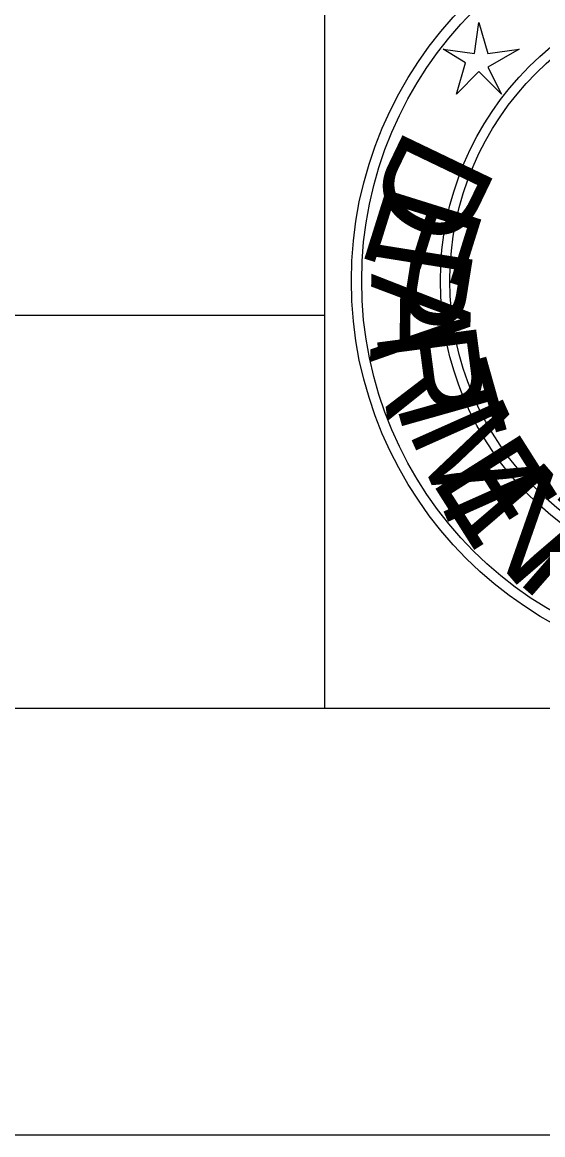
# Model space of a CAD drawing. Extents: x 2193008 to 2198143, y 1236112 to 1237864.
# Drawn here: x 2195380.86 to 2195386.96, y 1237118.04 to 1237131.08 of the extents above; entities that cross this region are included whole.
import ezdxf

# ---------------------------------------------------------------- set-up
doc = ezdxf.new("R2010")
doc.units = 0
for name, color, linetype in [('great seal', 7, 'Continuous'), ('M-ROADS', 7, 'Continuous'), ('SHT-BNDRY', 7, 'Continuous')]:
    doc.layers.add(name, color=color, linetype=linetype)

msp = doc.modelspace()

# ---------------------------------------------------------------- linework, layer by layer
at = {"layer": 'great seal'}
msp.add_lwpolyline([(2195386.216, 1237131.077), (2195386.321, 1237130.71), (2195386.689, 1237130.762), (2195386.321, 1237130.552), (2195386.479, 1237130.237), (2195386.216, 1237130.499), (2195385.953, 1237130.237), (2195386.058, 1237130.604), (2195385.796, 1237130.762), (2195386.164, 1237130.71)], close=True, dxfattribs=at)
msp.add_lwpolyline([(2195386.216, 1237131.077), (2195386.321, 1237130.71), (2195386.689, 1237130.762), (2195386.321, 1237130.552), (2195386.479, 1237130.237), (2195386.216, 1237130.499), (2195385.953, 1237130.237), (2195386.058, 1237130.604), (2195385.796, 1237130.762), (2195386.164, 1237130.71)], close=True, dxfattribs=at)
msp.add_lwpolyline([(2195386.216, 1237131.077), (2195386.321, 1237130.71), (2195386.689, 1237130.762), (2195386.321, 1237130.552), (2195386.479, 1237130.237), (2195386.216, 1237130.499), (2195385.953, 1237130.237), (2195386.058, 1237130.604), (2195385.796, 1237130.762), (2195386.164, 1237130.71)], close=True, dxfattribs=at)
for radius in [4.599, 4.599, 4.599, 4.478, 4.478, 4.478, 3.556, 3.556, 3.556, 3.444, 3.444, 3.444]:
    msp.add_circle((2195389.32, 1237128.045), radius, dxfattribs=at)
at = {"layer": 'M-ROADS'}
msp.add_lwpolyline([(2195203.786, 1237118.036), (2195543.786, 1237118.036), (2195543.786, 1237338.036), (2195203.786, 1237338.036)], close=True, dxfattribs=at)
at = {"layer": 'SHT-BNDRY'}
for p, q in [((2195384.411, 1237123.036), (2195384.411, 1237133.046)), ((2195228.783, 1237127.646), (2195384.411, 1237127.646))]:
    msp.add_line(p, q, dxfattribs=at)
msp.add_lwpolyline([(2195216.286, 1237123.036), (2195538.786, 1237123.036), (2195538.786, 1237333.036), (2195216.286, 1237333.036)], close=True, dxfattribs=at)

# ---------------------------------------------------------------- texts
at = {"layer": 'great seal'}
for s, rotation, p in [('D', 244.3352, (2195385.375, 1237129.869)), ('D', 244.3352, (2195385.375, 1237129.869)), ('D', 244.3352, (2195385.375, 1237129.869)), ('E', 252.6236, (2195385.165, 1237129.238)), ('E', 252.6236, (2195385.165, 1237129.238)), ('E', 252.6236, (2195385.165, 1237129.238)), ('P', 260.912, (2195385.007, 1237128.607)), ('P', 260.912, (2195385.007, 1237128.607)), ('P', 260.912, (2195385.007, 1237128.607)), ('A', 269.2004, (2195384.955, 1237128.134)), ('A', 269.2004, (2195384.955, 1237128.134)), ('A', 269.2004, (2195384.955, 1237128.134)), ('R', 277.4888, (2195385.007, 1237127.451)), ('R', 277.4888, (2195385.007, 1237127.451)), ('R', 277.4888, (2195385.007, 1237127.451)), ('T', 285.7771, (2195385.165, 1237126.873)), ('T', 285.7771, (2195385.165, 1237126.873)), ('T', 285.7771, (2195385.165, 1237126.873)), ('M', 294.0655, (2195385.375, 1237126.295)), ('M', 294.0655, (2195385.375, 1237126.295)), ('M', 294.0655, (2195385.375, 1237126.295)), ('E', 302.3539, (2195385.638, 1237125.717)), ('E', 302.3539, (2195385.638, 1237125.717)), ('E', 302.3539, (2195385.638, 1237125.717)), ('N', 310.6423, (2195386.006, 1237125.244)), ('N', 310.6423, (2195386.006, 1237125.244)), ('N', 310.6423, (2195386.006, 1237125.244)), ('T', 318.9307, (2195386.426, 1237124.719)), ('T', 318.9307, (2195386.426, 1237124.719)), ('T', 318.9307, (2195386.426, 1237124.719))]:
    msp.add_text(s, height=1.17, rotation=rotation, dxfattribs=at).set_placement(p)

doc.saveas('drawing.dxf')
